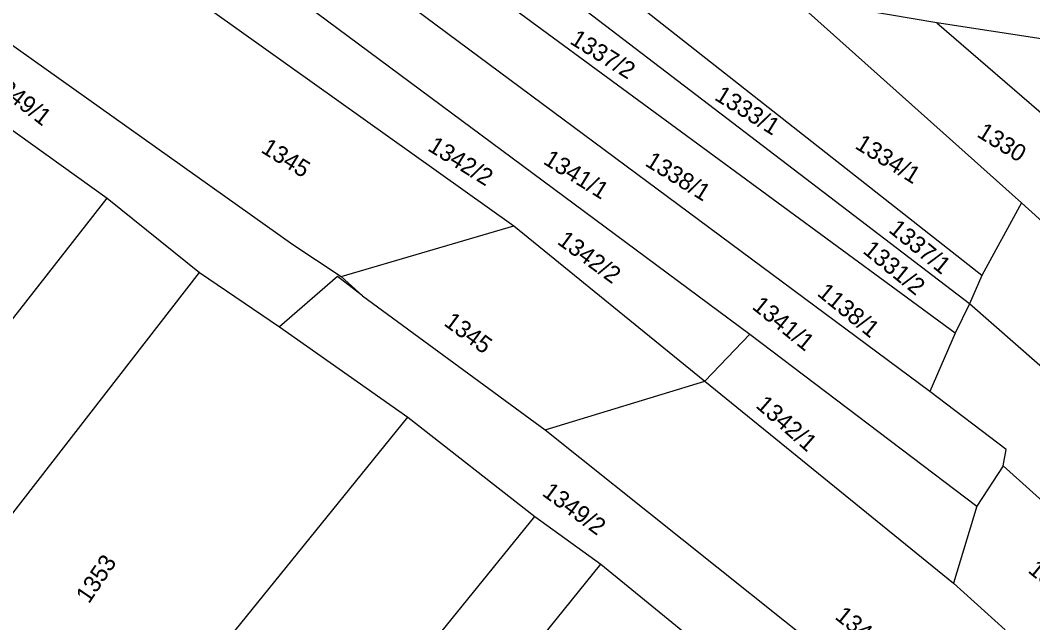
# Model space of a CAD drawing. Extents: x -581999 to -572728, y -1219553 to -1212032.
# Drawn here: x -577931.4 to -577812.9, y -1215485.8 to -1215415.3 of the extents above; entities that cross this region are included whole.
import ezdxf

# ---------------------------------------------------------------- set-up
doc = ezdxf.new("R2010")
doc.units = 0
doc.layers.add('Vrstva 1', color=7, linetype='Continuous')
doc.layers.add('Vrstva 2', color=7, linetype='Continuous')

msp = doc.modelspace()

# ---------------------------------------------------------------- linework, layer by layer
at = {"layer": 'Vrstva 1'}
for p, q in [((-577893.856, -1215445.25), (-577873.654, -1215439.317)), ((-577894.292, -1215445.25), (-577901.058, -1215451.16)), ((-577891.34, -1215447.533), (-577894.292, -1215445.25)), ((-577851.298, -1215457.508), (-577846.06, -1215452.036)), ((-577869.986, -1215463.212), (-577851.298, -1215457.508))]:
    msp.add_line(p, q, dxfattribs=at)
for points in [[(-577971.667, -1215390.161), (-577899.516, -1215441.527), (-577893.856, -1215445.25), (-577891.34, -1215447.533), (-577869.986, -1215463.212), (-577837.934, -1215488.834)], [(-577929.364, -1215399.559), (-577873.654, -1215439.317), (-577851.298, -1215457.508), (-577822.237, -1215481.153)], [(-577911.143, -1215403.634), (-577846.06, -1215452.036), (-577819.48, -1215472.151)], [(-577824.972, -1215458.728), (-577897.389, -1215404.912)], [(-577822.036, -1215451.885), (-577884.153, -1215406.188)], [(-577820.341, -1215448.471), (-577873.644, -1215407.692)], [(-577818.922, -1215445.136), (-577864.881, -1215408.946)], [(-577814.255, -1215436.661), (-577841.001, -1215412.699)], [(-577824.17, -1215415.551), (-577841.001, -1215412.699)], [(-577824.17, -1215415.551), (-577788.377, -1215446.47)], [(-577805.624, -1215418.41), (-577824.17, -1215415.551)], [(-577933.487, -1215427.258), (-577921.22, -1215436.083)], [(-577959.465, -1215484.976), (-577921.22, -1215436.083)], [(-577921.22, -1215436.083), (-577910.411, -1215444.805)], [(-577814.255, -1215436.661), (-577818.922, -1215445.136)], [(-577795.638, -1215453.507), (-577814.255, -1215436.661)], [(-577948.48, -1215493.866), (-577910.411, -1215444.805)], [(-577910.411, -1215444.805), (-577901.058, -1215451.16), (-577886.047, -1215461.736)], [(-577818.922, -1215445.136), (-577820.341, -1215448.471)], [(-577820.341, -1215448.471), (-577822.036, -1215451.885)], [(-577785.236, -1215479.305), (-577820.341, -1215448.471)], [(-577822.036, -1215451.885), (-577824.972, -1215458.728)], [(-577816.412, -1215467.434), (-577816.063, -1215465.529), (-577824.972, -1215458.728)], [(-577926.587, -1215511.862), (-577886.047, -1215461.736)], [(-577886.047, -1215461.736), (-577871.179, -1215473.356)], [(-577816.412, -1215467.434), (-577819.48, -1215472.151)], [(-577798.299, -1215483.709), (-577816.412, -1215467.434)], [(-577819.48, -1215472.151), (-577822.237, -1215481.153)], [(-577912.354, -1215524.227), (-577871.179, -1215473.356)], [(-577871.179, -1215473.356), (-577863.463, -1215478.938)], [(-577904.637, -1215529.978), (-577863.463, -1215478.938)], [(-577863.463, -1215478.938), (-577851.98, -1215488.347)], [(-577822.237, -1215481.153), (-577816.172, -1215486.628)]]:
    msp.add_lwpolyline(points, dxfattribs=at)

# ---------------------------------------------------------------- texts
at = {"layer": 'Vrstva 2'}
for s, rotation, p in [('1337/2', 328.16497, (-577867.217, -1215417.929)), ('1349/1', 321.97007, (-577935.207, -1215422.699)), ('1333/1', 328.16497, (-577850.296, -1215424.502)), ('1330', 328.16497, (-577819.594, -1215428.821)), ('1334/1', 328.16497, (-577833.859, -1215430.189)), ('1345', 328.16497, (-577903.346, -1215430.65)), ('1342/2', 328.16497, (-577883.847, -1215430.437)), ('1341/1', 328.16497, (-577870.328, -1215431.999)), ('1338/1', 328.16497, (-577858.418, -1215432.216)), ('1337/1', 320.93288, (-577829.931, -1215439.964)), ('1342/2', 323.71611, (-577868.687, -1215441.363)), ('1331/2', 320.93288, (-577832.945, -1215442.425)), ('1138/1', 320.93288, (-577838.278, -1215447.403)), ('1341/1', 320.93288, (-577845.895, -1215448.956)), ('1345', 323.71611, (-577881.946, -1215450.9)), ('1342/1', 318.81468, (-577845.457, -1215460.507)), ('1349/2', 323.71611, (-577870.45, -1215470.821)), ('1353', 56.1791, (-577923.36, -1215483.657)), ('1341/2', 320.93288, (-577813.619, -1215479.82)), ('1346/1', 320.93288, (-577836.199, -1215485.253))]:
    msp.add_text(s, height=2, rotation=rotation, dxfattribs=at).set_placement(p)

doc.saveas('drawing.dxf')
